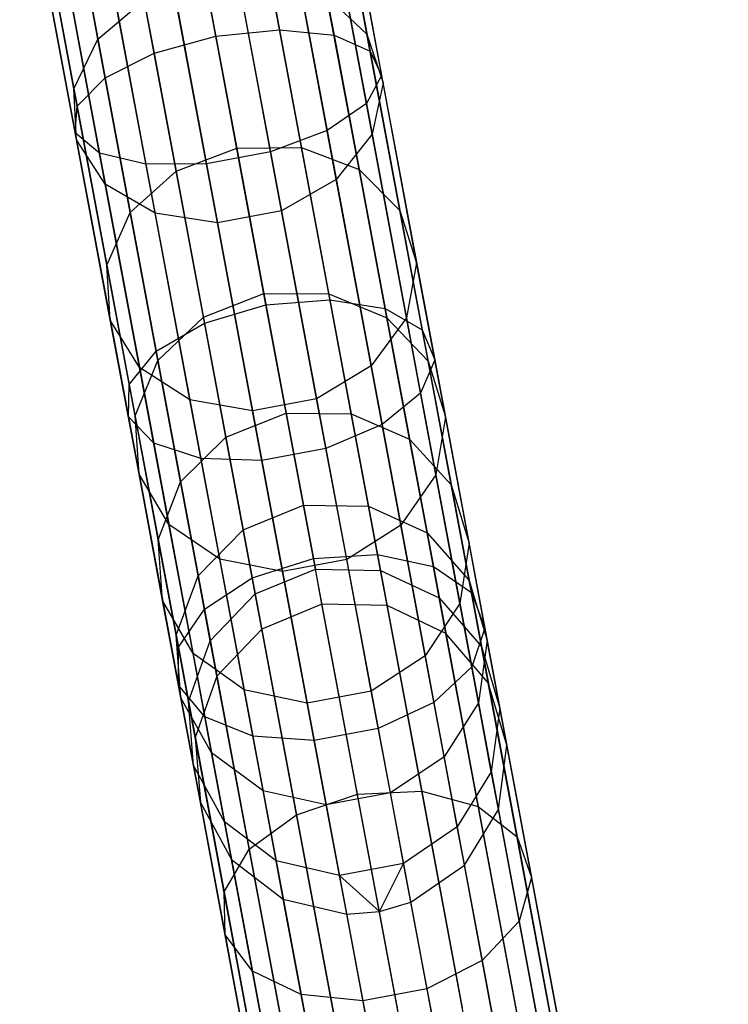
# Model space of a CAD drawing. Extents: x -189 to 189, y -189 to 189.
# Tile 316 of 591: x 31.13 to 35.65, y -179.24 to -172.96. Entities that reach past the tile are written whole.
import ezdxf

# ---------------------------------------------------------------- set-up
doc = ezdxf.new("R2010")
doc.units = 0
doc.header["$LTSCALE"] = 25.4
doc.layers.get('0').update_dxf_attribs({"linetype": 'CONTINUOUS'})

# ---------------------------------------------------------------- blocks, each defined once
blk = doc.blocks.new('CAMELEON-KENAI-C-12244_STL')
at = {"color": 0}
for p, q in [((32.4509, -171.2229, -11.3095), (32.7875, -173.0234, -11.9966)), ((32.4509, -171.2229, -11.3095), (32.7875, -173.0234, -11.9966)), ((32.7952, -171.2339, -11.0766), (33.1361, -173.0573, -11.7724)), ((32.7952, -171.2339, -11.0766), (33.1361, -173.0573, -11.7724)), ((32.3813, -173.0642, -12.0759), (32.0463, -171.272, -11.3919)), ((32.3813, -173.0642, -12.0759), (32.0463, -171.272, -11.3919)), ((33.0196, -171.3029, -10.7333), (33.3668, -173.1603, -11.4422)), ((33.0196, -171.3029, -10.7333), (33.3668, -173.1603, -11.4422)), ((31.6513, -171.3724, -11.3095), (31.9878, -173.1728, -11.9966)), ((31.6513, -171.3724, -11.3095), (31.9878, -173.1728, -11.9966)), ((33.0853, -171.418, -10.3392), (33.4398, -173.3144, -11.0629)), ((33.0853, -171.418, -10.3392), (33.4398, -173.3144, -11.0629)), ((31.3342, -171.507, -11.0766), (31.6751, -173.3305, -11.7724)), ((31.3342, -171.507, -11.0766), (31.6751, -173.3305, -11.7724)), ((32.981, -171.5593, -9.9623), (33.3425, -173.493, -10.7003)), ((32.981, -171.5593, -9.9623), (33.3425, -173.493, -10.7003)), ((31.1499, -171.6524, -10.7333), (31.4971, -173.5098, -11.4422)), ((31.1499, -171.6524, -10.7333), (31.4971, -173.5098, -11.4422)), ((32.7247, -171.7024, -9.6678), (33.0916, -173.6653, -10.4169)), ((32.7247, -171.7024, -9.6678), (33.0916, -173.6653, -10.4169)), ((31.1301, -171.7834, -10.3392), (31.4847, -173.6799, -11.0629)), ((31.1301, -171.7834, -10.3392), (31.4847, -173.6799, -11.0629)), ((33.3462, -173.0502, -151.731), (33.1075, -171.7733, -153.2114)), ((33.3462, -173.0502, -151.731), (33.1075, -171.7733, -153.2114)), ((31.629, -173.0841, -151.5073), (31.3947, -171.8305, -152.9607)), ((31.629, -173.0841, -151.5073), (31.3947, -171.8305, -152.9607)), ((32.3607, -171.8225, -9.5066), (32.7306, -173.8014, -10.2618)), ((32.3607, -171.8225, -9.5066), (32.7306, -173.8014, -10.2618)), ((31.2785, -171.8775, -9.9623), (31.6399, -173.8113, -10.7003)), ((31.2785, -171.8775, -9.9623), (31.6399, -173.8113, -10.7003)), ((31.5692, -171.9184, -9.6678), (31.9361, -173.8813, -10.4169)), ((31.5692, -171.9184, -9.6678), (31.9361, -173.8813, -10.4169)), ((31.952, -171.8989, -9.5066), (32.3219, -173.8778, -10.2618)), ((31.952, -171.8989, -9.5066), (32.3219, -173.8778, -10.2618)), ((33.4485, -173.3608, -151.9879), (33.2048, -172.057, -153.4994)), ((33.4485, -173.3608, -151.9879), (33.2048, -172.057, -153.4994)), ((31.4765, -173.3997, -151.731), (31.2378, -172.1228, -153.2114)), ((31.4765, -173.3997, -151.731), (31.2378, -172.1228, -153.2114)), ((33.3791, -173.689, -152.2335), (33.1306, -172.3596, -153.7748)), ((33.3791, -173.689, -152.2335), (33.1306, -172.3596, -153.7748)), ((31.4933, -173.7263, -151.9879), (31.2496, -172.4225, -153.4994)), ((31.4933, -173.7263, -151.9879), (31.2496, -172.4225, -153.4994)), ((31.6766, -174.0073, -152.2335), (31.4281, -172.6779, -153.7748)), ((31.6766, -174.0073, -152.2335), (31.4281, -172.6779, -153.7748)), ((32.928, -173.7751, -149.8019), (32.7241, -172.6845, -151.3555)), ((32.928, -173.7751, -149.8019), (32.7241, -172.6845, -151.3555)), ((33.1501, -173.9782, -152.4255), (32.8979, -172.6288, -153.99)), ((33.1501, -173.9782, -152.4255), (32.8979, -172.6288, -153.99)), ((32.3119, -172.6926, -151.3018), (32.5148, -173.7783, -149.7553)), ((32.3119, -172.6926, -151.3018), (32.5148, -173.7783, -149.7553)), ((33.09, -172.811, -151.5073), (33.3462, -173.0502, -151.731)), ((33.2965, -173.9156, -149.9339), (33.09, -172.811, -151.5073)), ((33.2965, -173.9156, -149.9339), (33.09, -172.811, -151.5073)), ((33.09, -172.811, -151.5073), (33.3462, -173.0502, -151.731)), ((31.629, -173.0841, -151.5073), (31.9245, -172.834, -151.3555)), ((31.629, -173.0841, -151.5073), (31.9245, -172.834, -151.3555)), ((31.9946, -174.1942, -152.4255), (31.7423, -172.8448, -153.99)), ((31.9946, -174.1942, -152.4255), (31.7423, -172.8448, -153.99)), ((32.1284, -173.9246, -149.8019), (31.9245, -172.834, -151.3555)), ((32.1284, -173.9246, -149.8019), (31.9245, -172.834, -151.3555)), ((32.8011, -174.1783, -152.5305), (32.5468, -172.8179, -154.1077)), ((32.8011, -174.1783, -152.5305), (32.5468, -172.8179, -154.1077)), ((32.3923, -174.2547, -152.5305), (32.138, -172.8943, -154.1077)), ((32.3923, -174.2547, -152.5305), (32.138, -172.8943, -154.1077)), ((32.3813, -173.0642, -12.0759), (32.7875, -173.0234, -11.9966)), ((32.3813, -173.0642, -12.0759), (32.7875, -173.0234, -11.9966)), ((32.7875, -173.0234, -11.9966), (33.1093, -174.7452, -12.8675)), ((32.7875, -173.0234, -11.9966), (33.1093, -174.7452, -12.8675)), ((32.7875, -173.0234, -11.9966), (33.1361, -173.0573, -11.7724)), ((32.7875, -173.0234, -11.9966), (33.1361, -173.0573, -11.7724)), ((33.1361, -173.0573, -11.7724), (33.462, -174.8012, -12.6545)), ((33.1361, -173.0573, -11.7724), (33.462, -174.8012, -12.6545)), ((33.1361, -173.0573, -11.7724), (33.3668, -173.1603, -11.4422)), ((33.1361, -173.0573, -11.7724), (33.3668, -173.1603, -11.4422)), ((33.3462, -173.0502, -151.731), (33.4485, -173.3608, -151.9879)), ((33.5566, -174.1754, -150.1282), (33.3462, -173.0502, -151.731)), ((33.5566, -174.1754, -150.1282), (33.3462, -173.0502, -151.731)), ((33.3462, -173.0502, -151.731), (33.4485, -173.3608, -151.9879)), ((31.4765, -173.3997, -151.731), (31.629, -173.0841, -151.5073)), ((31.4765, -173.3997, -151.731), (31.629, -173.0841, -151.5073)), ((31.8355, -174.1887, -149.9339), (31.629, -173.0841, -151.5073)), ((31.8355, -174.1887, -149.9339), (31.629, -173.0841, -151.5073)), ((31.9878, -173.1728, -11.9966), (32.3813, -173.0642, -12.0759)), ((31.9878, -173.1728, -11.9966), (32.3813, -173.0642, -12.0759)), ((32.7017, -174.7782, -12.9429), (32.3813, -173.0642, -12.0759)), ((32.7017, -174.7782, -12.9429), (32.3813, -173.0642, -12.0759)), ((31.6751, -173.3305, -11.7724), (31.9878, -173.1728, -11.9966)), ((31.6751, -173.3305, -11.7724), (31.9878, -173.1728, -11.9966)), ((31.9878, -173.1728, -11.9966), (32.3097, -174.8947, -12.8675)), ((31.9878, -173.1728, -11.9966), (32.3097, -174.8947, -12.8675)), ((33.3668, -173.1603, -11.4422), (33.6989, -174.9367, -12.3407)), ((33.3668, -173.1603, -11.4422), (33.6989, -174.9367, -12.3407)), ((33.3668, -173.1603, -11.4422), (33.4398, -173.3144, -11.0629)), ((33.3668, -173.1603, -11.4422), (33.4398, -173.3144, -11.0629)), ((31.4971, -173.5098, -11.4422), (31.6751, -173.3305, -11.7724)), ((31.4971, -173.5098, -11.4422), (31.6751, -173.3305, -11.7724)), ((31.6751, -173.3305, -11.7724), (32.0011, -175.0743, -12.6545)), ((31.6751, -173.3305, -11.7724), (32.0011, -175.0743, -12.6545)), ((33.4398, -173.3144, -11.0629), (33.3425, -173.493, -10.7003)), ((33.4398, -173.3144, -11.0629), (33.3425, -173.493, -10.7003)), ((33.4485, -173.3608, -151.9879), (33.3791, -173.689, -152.2335)), ((33.4485, -173.3608, -151.9879), (33.3791, -173.689, -152.2335)), ((33.4398, -173.3144, -11.0629), (33.7789, -175.1281, -11.9804)), ((33.4398, -173.3144, -11.0629), (33.7789, -175.1281, -11.9804)), ((33.6632, -174.5096, -150.3514), (33.4485, -173.3608, -151.9879)), ((33.6632, -174.5096, -150.3514), (33.4485, -173.3608, -151.9879)), ((31.4933, -173.7263, -151.9879), (31.4765, -173.3997, -151.731)), ((31.6868, -174.5249, -150.1282), (31.4765, -173.3997, -151.731)), ((31.4933, -173.7263, -151.9879), (31.4765, -173.3997, -151.731)), ((31.6868, -174.5249, -150.1282), (31.4765, -173.3997, -151.731)), ((33.3425, -173.493, -10.7003), (33.0916, -173.6653, -10.4169)), ((33.3425, -173.493, -10.7003), (33.0916, -173.6653, -10.4169)), ((33.3425, -173.493, -10.7003), (33.6882, -175.3424, -11.6357)), ((33.3425, -173.493, -10.7003), (33.6882, -175.3424, -11.6357)), ((31.4847, -173.6799, -11.0629), (31.4971, -173.5098, -11.4422)), ((31.4847, -173.6799, -11.0629), (31.4971, -173.5098, -11.4422)), ((31.4971, -173.5098, -11.4422), (31.8291, -175.2862, -12.3407)), ((31.4971, -173.5098, -11.4422), (31.8291, -175.2862, -12.3407)), ((31.6399, -173.8113, -10.7003), (31.4847, -173.6799, -11.0629)), ((31.4847, -173.6799, -11.0629), (31.8237, -175.4935, -11.9804)), ((31.4847, -173.6799, -11.0629), (31.8237, -175.4935, -11.9804)), ((31.6399, -173.8113, -10.7003), (31.4847, -173.6799, -11.0629)), ((33.0916, -173.6653, -10.4169), (32.7306, -173.8014, -10.2618)), ((33.0916, -173.6653, -10.4169), (32.7306, -173.8014, -10.2618)), ((33.0916, -173.6653, -10.4169), (33.4426, -175.5425, -11.3664)), ((33.0916, -173.6653, -10.4169), (33.4426, -175.5425, -11.3664)), ((33.3791, -173.689, -152.2335), (33.1501, -173.9782, -152.4255)), ((33.3791, -173.689, -152.2335), (33.1501, -173.9782, -152.4255)), ((33.5981, -174.8604, -150.5649), (33.3791, -173.689, -152.2335)), ((33.5981, -174.8604, -150.5649), (33.3791, -173.689, -152.2335)), ((31.6766, -174.0073, -152.2335), (31.4933, -173.7263, -151.9879)), ((31.7081, -174.8751, -150.3514), (31.4933, -173.7263, -151.9879)), ((31.6766, -174.0073, -152.2335), (31.4933, -173.7263, -151.9879)), ((31.7081, -174.8751, -150.3514), (31.4933, -173.7263, -151.9879)), ((31.9361, -173.8813, -10.4169), (31.6399, -173.8113, -10.7003)), ((31.6399, -173.8113, -10.7003), (31.9856, -175.6606, -11.6357)), ((31.6399, -173.8113, -10.7003), (31.9856, -175.6606, -11.6357)), ((31.9361, -173.8813, -10.4169), (31.6399, -173.8113, -10.7003)), ((32.1284, -173.9246, -149.8019), (32.5148, -173.7783, -149.7553)), ((32.1284, -173.9246, -149.8019), (32.5148, -173.7783, -149.7553)), ((32.7306, -173.8014, -10.2618), (32.3219, -173.8778, -10.2618)), ((32.7306, -173.8014, -10.2618), (32.3219, -173.8778, -10.2618)), ((32.5148, -173.7783, -149.7553), (32.928, -173.7751, -149.8019)), ((32.5148, -173.7783, -149.7553), (32.928, -173.7751, -149.8019)), ((32.5148, -173.7783, -149.7553), (32.6884, -174.7067, -148.1061)), ((32.5148, -173.7783, -149.7553), (32.6884, -174.7067, -148.1061)), ((32.7306, -173.8014, -10.2618), (33.0844, -175.6938, -11.2191)), ((32.7306, -173.8014, -10.2618), (33.0844, -175.6938, -11.2191)), ((32.928, -173.7751, -149.8019), (33.2965, -173.9156, -149.9339)), ((33.1023, -174.7078, -148.1453), (32.928, -173.7751, -149.8019)), ((33.1023, -174.7078, -148.1453), (32.928, -173.7751, -149.8019)), ((32.928, -173.7751, -149.8019), (33.2965, -173.9156, -149.9339)), ((32.3219, -173.8778, -10.2618), (31.9361, -173.8813, -10.4169)), ((32.3219, -173.8778, -10.2618), (31.9361, -173.8813, -10.4169)), ((32.3219, -173.8778, -10.2618), (32.6756, -175.7702, -11.2191)), ((32.3219, -173.8778, -10.2618), (32.6756, -175.7702, -11.2191)), ((31.8355, -174.1887, -149.9339), (32.1284, -173.9246, -149.8019)), ((31.8355, -174.1887, -149.9339), (32.1284, -173.9246, -149.8019)), ((31.9361, -173.8813, -10.4169), (32.287, -175.7585, -11.3664)), ((31.9361, -173.8813, -10.4169), (32.287, -175.7585, -11.3664)), ((32.3027, -174.8572, -148.1453), (32.1284, -173.9246, -149.8019)), ((32.3027, -174.8572, -148.1453), (32.1284, -173.9246, -149.8019)), ((33.2965, -173.9156, -149.9339), (33.5566, -174.1754, -150.1282)), ((33.473, -174.8601, -148.256), (33.2965, -173.9156, -149.9339)), ((33.473, -174.8601, -148.256), (33.2965, -173.9156, -149.9339)), ((33.2965, -173.9156, -149.9339), (33.5566, -174.1754, -150.1282)), ((33.1501, -173.9782, -152.4255), (32.8011, -174.1783, -152.5305)), ((33.1501, -173.9782, -152.4255), (32.8011, -174.1783, -152.5305)), ((33.3724, -175.1673, -150.7317), (33.1501, -173.9782, -152.4255)), ((33.3724, -175.1673, -150.7317), (33.1501, -173.9782, -152.4255)), ((31.9946, -174.1942, -152.4255), (31.6766, -174.0073, -152.2335)), ((31.8956, -175.1787, -150.5649), (31.6766, -174.0073, -152.2335)), ((31.9946, -174.1942, -152.4255), (31.6766, -174.0073, -152.2335)), ((31.8956, -175.1787, -150.5649), (31.6766, -174.0073, -152.2335)), ((31.6868, -174.5249, -150.1282), (31.8355, -174.1887, -149.9339)), ((31.6868, -174.5249, -150.1282), (31.8355, -174.1887, -149.9339)), ((32.0121, -175.1332, -148.256), (31.8355, -174.1887, -149.9339)), ((32.0121, -175.1332, -148.256), (31.8355, -174.1887, -149.9339)), ((32.8011, -174.1783, -152.5305), (32.3923, -174.2547, -152.5305)), ((32.8011, -174.1783, -152.5305), (32.3923, -174.2547, -152.5305)), ((33.0252, -175.377, -150.823), (32.8011, -174.1783, -152.5305)), ((33.0252, -175.377, -150.823), (32.8011, -174.1783, -152.5305)), ((33.5566, -174.1754, -150.1282), (33.6632, -174.5096, -150.3514)), ((33.7364, -175.1375, -148.4191), (33.5566, -174.1754, -150.1282)), ((33.7364, -175.1375, -148.4191), (33.5566, -174.1754, -150.1282)), ((33.5566, -174.1754, -150.1282), (33.6632, -174.5096, -150.3514)), ((32.3923, -174.2547, -152.5305), (31.9946, -174.1942, -152.4255)), ((32.2169, -175.3833, -150.7317), (31.9946, -174.1942, -152.4255)), ((32.3923, -174.2547, -152.5305), (31.9946, -174.1942, -152.4255)), ((32.2169, -175.3833, -150.7317), (31.9946, -174.1942, -152.4255)), ((32.6164, -175.4534, -150.823), (32.3923, -174.2547, -152.5305)), ((32.6164, -175.4534, -150.823), (32.3923, -174.2547, -152.5305)), ((31.7081, -174.8751, -150.3514), (31.6868, -174.5249, -150.1282)), ((31.8667, -175.487, -148.4191), (31.6868, -174.5249, -150.1282)), ((31.7081, -174.8751, -150.3514), (31.6868, -174.5249, -150.1282)), ((31.8667, -175.487, -148.4191), (31.6868, -174.5249, -150.1282)), ((33.6632, -174.5096, -150.3514), (33.5981, -174.8604, -150.5649)), ((33.6632, -174.5096, -150.3514), (33.5981, -174.8604, -150.5649)), ((33.8469, -175.4919, -148.6064), (33.6632, -174.5096, -150.3514)), ((33.8469, -175.4919, -148.6064), (33.6632, -174.5096, -150.3514)), ((32.3027, -174.8572, -148.1453), (32.6884, -174.7067, -148.1061)), ((32.3027, -174.8572, -148.1453), (32.6884, -174.7067, -148.1061)), ((32.6884, -174.7067, -148.1061), (33.1023, -174.7078, -148.1453)), ((32.6884, -174.7067, -148.1061), (32.8308, -175.4685, -146.3709)), ((32.6884, -174.7067, -148.1061), (33.1023, -174.7078, -148.1453)), ((32.6884, -174.7067, -148.1061), (32.8308, -175.4685, -146.3709)), ((32.7017, -174.7782, -12.9429), (33.1093, -174.7452, -12.8675)), ((32.7017, -174.7782, -12.9429), (33.1093, -174.7452, -12.8675)), ((33.1023, -174.7078, -148.1453), (33.473, -174.8601, -148.256)), ((33.2454, -175.473, -146.4021), (33.1023, -174.7078, -148.1453)), ((33.2454, -175.473, -146.4021), (33.1023, -174.7078, -148.1453)), ((33.1023, -174.7078, -148.1453), (33.473, -174.8601, -148.256)), ((33.1093, -174.7452, -12.8675), (33.4131, -176.3703, -13.9132)), ((33.1093, -174.7452, -12.8675), (33.4131, -176.3703, -13.9132)), ((33.1093, -174.7452, -12.8675), (33.462, -174.8012, -12.6545)), ((33.1093, -174.7452, -12.8675), (33.462, -174.8012, -12.6545)), ((32.3097, -174.8947, -12.8675), (32.7017, -174.7782, -12.9429)), ((32.3097, -174.8947, -12.8675), (32.7017, -174.7782, -12.9429)), ((33.0041, -176.396, -13.9838), (32.7017, -174.7782, -12.9429)), ((33.0041, -176.396, -13.9838), (32.7017, -174.7782, -12.9429)), ((33.462, -174.8012, -12.6545), (33.7697, -176.4472, -13.7136)), ((33.462, -174.8012, -12.6545), (33.7697, -176.4472, -13.7136)), ((33.462, -174.8012, -12.6545), (33.6989, -174.9367, -12.3407)), ((33.462, -174.8012, -12.6545), (33.6989, -174.9367, -12.3407)), ((31.8956, -175.1787, -150.5649), (31.7081, -174.8751, -150.3514)), ((31.8917, -175.8574, -148.6064), (31.7081, -174.8751, -150.3514)), ((31.8956, -175.1787, -150.5649), (31.7081, -174.8751, -150.3514)), ((31.8917, -175.8574, -148.6064), (31.7081, -174.8751, -150.3514)), ((32.0121, -175.1332, -148.256), (32.3027, -174.8572, -148.1453)), ((32.0121, -175.1332, -148.256), (32.3027, -174.8572, -148.1453)), ((32.4458, -175.6225, -146.4021), (32.3027, -174.8572, -148.1453)), ((32.4458, -175.6225, -146.4021), (32.3027, -174.8572, -148.1453)), ((33.5981, -174.8604, -150.5649), (33.3724, -175.1673, -150.7317)), ((33.5981, -174.8604, -150.5649), (33.3724, -175.1673, -150.7317)), ((33.473, -174.8601, -148.256), (33.7364, -175.1375, -148.4191)), ((33.6179, -175.6352, -146.4905), (33.473, -174.8601, -148.256)), ((33.6179, -175.6352, -146.4905), (33.473, -174.8601, -148.256)), ((33.473, -174.8601, -148.256), (33.7364, -175.1375, -148.4191)), ((33.7854, -175.8621, -148.7856), (33.5981, -174.8604, -150.5649)), ((33.7854, -175.8621, -148.7856), (33.5981, -174.8604, -150.5649)), ((32.0011, -175.0743, -12.6545), (32.3097, -174.8947, -12.8675)), ((32.0011, -175.0743, -12.6545), (32.3097, -174.8947, -12.8675)), ((32.3097, -174.8947, -12.8675), (32.6135, -176.5198, -13.9132)), ((32.3097, -174.8947, -12.8675), (32.6135, -176.5198, -13.9132)), ((33.6989, -174.9367, -12.3407), (34.0123, -176.6133, -13.4195)), ((33.6989, -174.9367, -12.3407), (34.0123, -176.6133, -13.4195)), ((33.6989, -174.9367, -12.3407), (33.7789, -175.1281, -11.9804)), ((33.6989, -174.9367, -12.3407), (33.7789, -175.1281, -11.9804)), ((31.8291, -175.2862, -12.3407), (32.0011, -175.0743, -12.6545)), ((31.8291, -175.2862, -12.3407), (32.0011, -175.0743, -12.6545)), ((31.8667, -175.487, -148.4191), (32.0121, -175.1332, -148.256)), ((31.8667, -175.487, -148.4191), (32.0121, -175.1332, -148.256)), ((32.0011, -175.0743, -12.6545), (32.3087, -176.7203, -13.7136)), ((32.0011, -175.0743, -12.6545), (32.3087, -176.7203, -13.7136)), ((32.157, -175.9083, -146.4905), (32.0121, -175.1332, -148.256)), ((32.157, -175.9083, -146.4905), (32.0121, -175.1332, -148.256)), ((33.7789, -175.1281, -11.9804), (33.6882, -175.3424, -11.6357)), ((33.7789, -175.1281, -11.9804), (33.6882, -175.3424, -11.6357)), ((33.7789, -175.1281, -11.9804), (34.0989, -176.8399, -13.0818)), ((33.7789, -175.1281, -11.9804), (34.0989, -176.8399, -13.0818)), ((32.2169, -175.3833, -150.7317), (31.8956, -175.1787, -150.5649)), ((32.0828, -176.1804, -148.7856), (31.8956, -175.1787, -150.5649)), ((32.2169, -175.3833, -150.7317), (31.8956, -175.1787, -150.5649)), ((32.0828, -176.1804, -148.7856), (31.8956, -175.1787, -150.5649)), ((33.3724, -175.1673, -150.7317), (33.0252, -175.377, -150.823)), ((33.3724, -175.1673, -150.7317), (33.0252, -175.377, -150.823)), ((33.5625, -176.1841, -148.9255), (33.3724, -175.1673, -150.7317)), ((33.5625, -176.1841, -148.9255), (33.3724, -175.1673, -150.7317)), ((33.7364, -175.1375, -148.4191), (33.8469, -175.4919, -148.6064)), ((33.884, -175.927, -146.6207), (33.7364, -175.1375, -148.4191)), ((33.884, -175.927, -146.6207), (33.7364, -175.1375, -148.4191)), ((33.7364, -175.1375, -148.4191), (33.8469, -175.4919, -148.6064)), ((31.8237, -175.4935, -11.9804), (31.8291, -175.2862, -12.3407)), ((31.8237, -175.4935, -11.9804), (31.8291, -175.2862, -12.3407)), ((31.8291, -175.2862, -12.3407), (32.1426, -176.9628, -13.4195)), ((31.8291, -175.2862, -12.3407), (32.1426, -176.9628, -13.4195)), ((32.6164, -175.4534, -150.823), (32.2169, -175.3833, -150.7317)), ((32.4069, -176.4001, -148.9255), (32.2169, -175.3833, -150.7317)), ((32.6164, -175.4534, -150.823), (32.2169, -175.3833, -150.7317)), ((32.4069, -176.4001, -148.9255), (32.2169, -175.3833, -150.7317)), ((33.0252, -175.377, -150.823), (32.6164, -175.4534, -150.823)), ((33.0252, -175.377, -150.823), (32.6164, -175.4534, -150.823)), ((33.2168, -176.4021, -149.0021), (33.0252, -175.377, -150.823)), ((33.2168, -176.4021, -149.0021), (33.0252, -175.377, -150.823)), ((33.6882, -175.3424, -11.6357), (33.4426, -175.5425, -11.3664)), ((33.6882, -175.3424, -11.6357), (33.4426, -175.5425, -11.3664)), ((33.6882, -175.3424, -11.6357), (34.0145, -177.0879, -12.7588)), ((33.6882, -175.3424, -11.6357), (34.0145, -177.0879, -12.7588)), ((31.9856, -175.6606, -11.6357), (31.8237, -175.4935, -11.9804)), ((31.8237, -175.4935, -11.9804), (32.1437, -177.2054, -13.0818)), ((31.8237, -175.4935, -11.9804), (32.1437, -177.2054, -13.0818)), ((31.9856, -175.6606, -11.6357), (31.8237, -175.4935, -11.9804)), ((31.8917, -175.8574, -148.6064), (31.8667, -175.487, -148.4191)), ((32.0143, -176.2766, -146.6207), (31.8667, -175.487, -148.4191)), ((31.8917, -175.8574, -148.6064), (31.8667, -175.487, -148.4191)), ((32.0143, -176.2766, -146.6207), (31.8667, -175.487, -148.4191)), ((32.4458, -175.6225, -146.4021), (32.8308, -175.4685, -146.3709)), ((32.4458, -175.6225, -146.4021), (32.8308, -175.4685, -146.3709)), ((32.808, -176.4785, -149.0021), (32.6164, -175.4534, -150.823)), ((32.808, -176.4785, -149.0021), (32.6164, -175.4534, -150.823)), ((32.8308, -175.4685, -146.3709), (33.2454, -175.473, -146.4021)), ((32.8308, -175.4685, -146.3709), (32.9406, -176.0561, -144.5669)), ((32.8308, -175.4685, -146.3709), (33.2454, -175.473, -146.4021)), ((32.8308, -175.4685, -146.3709), (32.9406, -176.0561, -144.5669)), ((33.2454, -175.473, -146.4021), (33.6179, -175.6352, -146.4905)), ((33.3557, -176.0633, -144.5899), (33.2454, -175.473, -146.4021)), ((33.3557, -176.0633, -144.5899), (33.2454, -175.473, -146.4021)), ((33.2454, -175.473, -146.4021), (33.6179, -175.6352, -146.4905)), ((33.8469, -175.4919, -148.6064), (33.7854, -175.8621, -148.7856)), ((33.8469, -175.4919, -148.6064), (33.7854, -175.8621, -148.7856)), ((33.9976, -176.298, -146.7703), (33.8469, -175.4919, -148.6064)), ((33.9976, -176.298, -146.7703), (33.8469, -175.4919, -148.6064)), ((33.4426, -175.5425, -11.3664), (33.0844, -175.6938, -11.2191)), ((33.4426, -175.5425, -11.3664), (33.0844, -175.6938, -11.2191)), ((33.4426, -175.5425, -11.3664), (33.7738, -177.3143, -12.5065)), ((33.4426, -175.5425, -11.3664), (33.7738, -177.3143, -12.5065)), ((32.157, -175.9083, -146.4905), (32.4458, -175.6225, -146.4021)), ((32.157, -175.9083, -146.4905), (32.4458, -175.6225, -146.4021)), ((32.5561, -176.2128, -144.5899), (32.4458, -175.6225, -146.4021)), ((32.5561, -176.2128, -144.5899), (32.4458, -175.6225, -146.4021)), ((33.6179, -175.6352, -146.4905), (33.884, -175.927, -146.6207)), ((33.7297, -176.233, -144.6551), (33.6179, -175.6352, -146.4905)), ((33.7297, -176.233, -144.6551), (33.6179, -175.6352, -146.4905)), ((33.6179, -175.6352, -146.4905), (33.884, -175.927, -146.6207)), ((32.287, -175.7585, -11.3664), (31.9856, -175.6606, -11.6357)), ((31.9856, -175.6606, -11.6357), (32.3119, -177.4061, -12.7588)), ((31.9856, -175.6606, -11.6357), (32.3119, -177.4061, -12.7588)), ((32.287, -175.7585, -11.3664), (31.9856, -175.6606, -11.6357)), ((33.0844, -175.6938, -11.2191), (32.6756, -175.7702, -11.2191)), ((33.0844, -175.6938, -11.2191), (32.6756, -175.7702, -11.2191)), ((33.0844, -175.6938, -11.2191), (33.4183, -177.4801, -12.3684)), ((33.0844, -175.6938, -11.2191), (33.4183, -177.4801, -12.3684)), ((32.6756, -175.7702, -11.2191), (32.287, -175.7585, -11.3664)), ((32.287, -175.7585, -11.3664), (32.6182, -177.5303, -12.5065)), ((32.287, -175.7585, -11.3664), (32.6182, -177.5303, -12.5065)), ((32.6756, -175.7702, -11.2191), (32.287, -175.7585, -11.3664)), ((32.6756, -175.7702, -11.2191), (33.0096, -177.5565, -12.3684)), ((32.6756, -175.7702, -11.2191), (33.0096, -177.5565, -12.3684)), ((32.0828, -176.1804, -148.7856), (31.8917, -175.8574, -148.6064)), ((32.0424, -176.6635, -146.7703), (31.8917, -175.8574, -148.6064)), ((32.0828, -176.1804, -148.7856), (31.8917, -175.8574, -148.6064)), ((32.0424, -176.6635, -146.7703), (31.8917, -175.8574, -148.6064)), ((33.7854, -175.8621, -148.7856), (33.5625, -176.1841, -148.9255)), ((33.7854, -175.8621, -148.7856), (33.5625, -176.1841, -148.9255)), ((33.939, -176.6841, -146.9133), (33.7854, -175.8621, -148.7856)), ((33.939, -176.6841, -146.9133), (33.7854, -175.8621, -148.7856)), ((32.0143, -176.2766, -146.6207), (32.157, -175.9083, -146.4905)), ((32.0143, -176.2766, -146.6207), (32.157, -175.9083, -146.4905)), ((32.2687, -176.5061, -144.6551), (32.157, -175.9083, -146.4905)), ((32.2687, -176.5061, -144.6551), (32.157, -175.9083, -146.4905)), ((33.884, -175.927, -146.6207), (33.9976, -176.298, -146.7703)), ((33.9978, -176.536, -144.7511), (33.884, -175.927, -146.6207)), ((33.9978, -176.536, -144.7511), (33.884, -175.927, -146.6207)), ((33.884, -175.927, -146.6207), (33.9976, -176.298, -146.7703)), ((32.5561, -176.2128, -144.5899), (32.9406, -176.0561, -144.5669)), ((32.5561, -176.2128, -144.5899), (32.9406, -176.0561, -144.5669)), ((32.9406, -176.0561, -144.5669), (33.3557, -176.0633, -144.5899)), ((32.9406, -176.0561, -144.5669), (33.0168, -176.4637, -142.7122)), ((32.9406, -176.0561, -144.5669), (33.3557, -176.0633, -144.5899)), ((32.9406, -176.0561, -144.5669), (33.0168, -176.4637, -142.7122)), ((33.3557, -176.0633, -144.5899), (33.7297, -176.233, -144.6551)), ((33.4322, -176.4727, -142.7268), (33.3557, -176.0633, -144.5899)), ((33.4322, -176.4727, -142.7268), (33.3557, -176.0633, -144.5899)), ((33.3557, -176.0633, -144.5899), (33.7297, -176.233, -144.6551)), ((32.4069, -176.4001, -148.9255), (32.0828, -176.1804, -148.7856)), ((32.2365, -177.0023, -146.9133), (32.0828, -176.1804, -148.7856)), ((32.4069, -176.4001, -148.9255), (32.0828, -176.1804, -148.7856)), ((32.2365, -177.0023, -146.9133), (32.0828, -176.1804, -148.7856)), ((33.5625, -176.1841, -148.9255), (33.2168, -176.4021, -149.0021)), ((33.5625, -176.1841, -148.9255), (33.2168, -176.4021, -149.0021)), ((33.7184, -177.0184, -147.0251), (33.5625, -176.1841, -148.9255)), ((33.7184, -177.0184, -147.0251), (33.5625, -176.1841, -148.9255)), ((32.2687, -176.5061, -144.6551), (32.5561, -176.2128, -144.5899)), ((32.2687, -176.5061, -144.6551), (32.5561, -176.2128, -144.5899)), ((32.6326, -176.6221, -142.7268), (32.5561, -176.2128, -144.5899)), ((32.6326, -176.6221, -142.7268), (32.5561, -176.2128, -144.5899)), ((33.7297, -176.233, -144.6551), (33.9978, -176.536, -144.7511)), ((33.8072, -176.6476, -142.7681), (33.7297, -176.233, -144.6551)), ((33.8072, -176.6476, -142.7681), (33.7297, -176.233, -144.6551)), ((33.7297, -176.233, -144.6551), (33.9978, -176.536, -144.7511)), ((32.0424, -176.6635, -146.7703), (32.0143, -176.2766, -146.6207)), ((32.1281, -176.8855, -144.7511), (32.0143, -176.2766, -146.6207)), ((32.0424, -176.6635, -146.7703), (32.0143, -176.2766, -146.6207)), ((32.1281, -176.8855, -144.7511), (32.0143, -176.2766, -146.6207)), ((33.9976, -176.298, -146.7703), (33.939, -176.6841, -146.9133)), ((33.9976, -176.298, -146.7703), (33.939, -176.6841, -146.9133)), ((34.1138, -176.9198, -144.8614), (33.9976, -176.298, -146.7703)), ((34.1138, -176.9198, -144.8614), (33.9976, -176.298, -146.7703)), ((33.0041, -176.396, -13.9838), (33.4131, -176.3703, -13.9132)), ((33.0041, -176.396, -13.9838), (33.4131, -176.3703, -13.9132)), ((33.4131, -176.3703, -13.9132), (33.6956, -177.8817, -15.1226)), ((33.4131, -176.3703, -13.9132), (33.6956, -177.8817, -15.1226)), ((33.4131, -176.3703, -13.9132), (33.7697, -176.4472, -13.7136)), ((33.4131, -176.3703, -13.9132), (33.7697, -176.4472, -13.7136)), ((32.808, -176.4785, -149.0021), (32.4069, -176.4001, -148.9255)), ((32.5629, -177.2344, -147.0251), (32.4069, -176.4001, -148.9255)), ((32.808, -176.4785, -149.0021), (32.4069, -176.4001, -148.9255)), ((32.5629, -177.2344, -147.0251), (32.4069, -176.4001, -148.9255)), ((32.6135, -176.5198, -13.9132), (33.0041, -176.396, -13.9838)), ((32.6135, -176.5198, -13.9132), (33.0041, -176.396, -13.9838)), ((33.2168, -176.4021, -149.0021), (32.808, -176.4785, -149.0021)), ((33.2168, -176.4021, -149.0021), (32.808, -176.4785, -149.0021)), ((33.2854, -177.9006, -15.1878), (33.0041, -176.396, -13.9838)), ((33.2854, -177.9006, -15.1878), (33.0041, -176.396, -13.9838)), ((33.374, -177.2432, -147.0862), (33.2168, -176.4021, -149.0021)), ((33.374, -177.2432, -147.0862), (33.2168, -176.4021, -149.0021)), ((33.7697, -176.4472, -13.7136), (34.0559, -177.9779, -14.9385)), ((33.7697, -176.4472, -13.7136), (34.0559, -177.9779, -14.9385)), ((33.7697, -176.4472, -13.7136), (34.0123, -176.6133, -13.4195)), ((33.7697, -176.4472, -13.7136), (34.0123, -176.6133, -13.4195)), ((32.1281, -176.8855, -144.7511), (32.2687, -176.5061, -144.6551)), ((32.1281, -176.8855, -144.7511), (32.2687, -176.5061, -144.6551)), ((32.3462, -176.9207, -142.7681), (32.2687, -176.5061, -144.6551)), ((32.3462, -176.9207, -142.7681), (32.2687, -176.5061, -144.6551)), ((32.6326, -176.6221, -142.7268), (33.0168, -176.4637, -142.7122)), ((32.6326, -176.6221, -142.7268), (33.0168, -176.4637, -142.7122)), ((32.9653, -177.3196, -147.0862), (32.808, -176.4785, -149.0021)), ((32.9653, -177.3196, -147.0862), (32.808, -176.4785, -149.0021)), ((33.0168, -176.4637, -142.7122), (33.4322, -176.4727, -142.7268)), ((33.0585, -176.687, -140.8254), (33.0168, -176.4637, -142.7122)), ((33.0585, -176.687, -140.8254), (33.0168, -176.4637, -142.7122)), ((33.0168, -176.4637, -142.7122), (33.4322, -176.4727, -142.7268)), ((33.4322, -176.4727, -142.7268), (33.8072, -176.6476, -142.7681)), ((33.4742, -176.697, -140.8314), (33.4322, -176.4727, -142.7268)), ((33.4742, -176.697, -140.8314), (33.4322, -176.4727, -142.7268)), ((33.4322, -176.4727, -142.7268), (33.8072, -176.6476, -142.7681)), ((32.3087, -176.7203, -13.7136), (32.6135, -176.5198, -13.9132)), ((32.3087, -176.7203, -13.7136), (32.6135, -176.5198, -13.9132)), ((32.6135, -176.5198, -13.9132), (32.896, -178.0312, -15.1226)), ((32.6135, -176.5198, -13.9132), (32.896, -178.0312, -15.1226)), ((33.9978, -176.536, -144.7511), (34.1138, -176.9198, -144.8614)), ((34.0768, -176.9583, -142.829), (33.9978, -176.536, -144.7511)), ((34.0768, -176.9583, -142.829), (33.9978, -176.536, -144.7511)), ((33.9978, -176.536, -144.7511), (34.1138, -176.9198, -144.8614)), ((32.3462, -176.9207, -142.7681), (32.6326, -176.6221, -142.7268)), ((32.3462, -176.9207, -142.7681), (32.6326, -176.6221, -142.7268)), ((32.6746, -176.8465, -140.8314), (32.6326, -176.6221, -142.7268)), ((32.6746, -176.8465, -140.8314), (32.6326, -176.6221, -142.7268)), ((34.0123, -176.6133, -13.4195), (34.3038, -178.1725, -14.6672)), ((34.0123, -176.6133, -13.4195), (34.3038, -178.1725, -14.6672)), ((34.0123, -176.6133, -13.4195), (34.0989, -176.8399, -13.0818)), ((34.0123, -176.6133, -13.4195), (34.0989, -176.8399, -13.0818)), ((32.2365, -177.0023, -146.9133), (32.0424, -176.6635, -146.7703)), ((32.1586, -177.2853, -144.8614), (32.0424, -176.6635, -146.7703)), ((32.2365, -177.0023, -146.9133), (32.0424, -176.6635, -146.7703)), ((32.1586, -177.2853, -144.8614), (32.0424, -176.6635, -146.7703)), ((33.0585, -176.687, -140.8254), (32.6746, -176.8465, -140.8314)), ((33.0585, -176.687, -140.8254), (32.6746, -176.8465, -140.8314)), ((34.4719, -184.248, -30.8254), (33.0585, -176.687, -140.8254)), ((33.4742, -176.697, -140.8314), (33.0585, -176.687, -140.8254)), ((34.4719, -184.248, -30.8254), (33.0585, -176.687, -140.8254)), ((33.4742, -176.697, -140.8314), (33.0585, -176.687, -140.8254)), ((34.8876, -184.258, -30.8314), (33.4742, -176.697, -140.8314)), ((33.8497, -176.8749, -140.8484), (33.4742, -176.697, -140.8314)), ((34.8876, -184.258, -30.8314), (33.4742, -176.697, -140.8314)), ((33.8497, -176.8749, -140.8484), (33.4742, -176.697, -140.8314)), ((33.939, -176.6841, -146.9133), (33.7184, -177.0184, -147.0251)), ((33.939, -176.6841, -146.9133), (33.7184, -177.0184, -147.0251)), ((33.8072, -176.6476, -142.7681), (34.0768, -176.9583, -142.829)), ((33.8497, -176.8749, -140.8484), (33.8072, -176.6476, -142.7681)), ((33.8497, -176.8749, -140.8484), (33.8072, -176.6476, -142.7681)), ((33.8072, -176.6476, -142.7681), (34.0768, -176.9583, -142.829)), ((34.0575, -177.3181, -144.9669), (33.939, -176.6841, -146.9133)), ((34.0575, -177.3181, -144.9669), (33.939, -176.6841, -146.9133)), ((32.1426, -176.9628, -13.4195), (32.3087, -176.7203, -13.7136)), ((32.1426, -176.9628, -13.4195), (32.3087, -176.7203, -13.7136)), ((32.3087, -176.7203, -13.7136), (32.5949, -178.251, -14.9385)), ((32.3087, -176.7203, -13.7136), (32.5949, -178.251, -14.9385)), ((32.1586, -177.2853, -144.8614), (32.1281, -176.8855, -144.7511)), ((32.2071, -177.3078, -142.829), (32.1281, -176.8855, -144.7511)), ((32.1586, -177.2853, -144.8614), (32.1281, -176.8855, -144.7511)), ((32.2071, -177.3078, -142.829), (32.1281, -176.8855, -144.7511)), ((32.6746, -176.8465, -140.8314), (32.3887, -177.148, -140.8484)), ((32.6746, -176.8465, -140.8314), (32.3887, -177.148, -140.8484)), ((34.088, -184.4075, -30.8314), (32.6746, -176.8465, -140.8314)), ((34.088, -184.4075, -30.8314), (32.6746, -176.8465, -140.8314)), ((35.2631, -184.4359, -30.8485), (33.8497, -176.8749, -140.8484)), ((34.1201, -177.1898, -140.8736), (33.8497, -176.8749, -140.8484)), ((35.2631, -184.4359, -30.8485), (33.8497, -176.8749, -140.8484)), ((34.1201, -177.1898, -140.8736), (33.8497, -176.8749, -140.8484)), ((34.0989, -176.8399, -13.0818), (34.0145, -177.0879, -12.7588)), ((34.0989, -176.8399, -13.0818), (34.0145, -177.0879, -12.7588)), ((34.0989, -176.8399, -13.0818), (34.3965, -178.4319, -14.3557)), ((34.0989, -176.8399, -13.0818), (34.3965, -178.4319, -14.3557)), ((32.2071, -177.3078, -142.829), (32.3462, -176.9207, -142.7681)), ((32.2071, -177.3078, -142.829), (32.3462, -176.9207, -142.7681)), ((32.3887, -177.148, -140.8484), (32.3462, -176.9207, -142.7681)), ((32.3887, -177.148, -140.8484), (32.3462, -176.9207, -142.7681)), ((34.1138, -176.9198, -144.8614), (34.0575, -177.3181, -144.9669)), ((34.1138, -176.9198, -144.8614), (34.0575, -177.3181, -144.9669)), ((34.1944, -177.351, -142.8989), (34.1138, -176.9198, -144.8614)), ((34.1944, -177.351, -142.8989), (34.1138, -176.9198, -144.8614)), ((32.1437, -177.2054, -13.0818), (32.1426, -176.9628, -13.4195)), ((32.1426, -176.9628, -13.4195), (32.434, -178.5221, -14.6672)), ((32.1426, -176.9628, -13.4195), (32.434, -178.5221, -14.6672)), ((32.1437, -177.2054, -13.0818), (32.1426, -176.9628, -13.4195)), ((32.5629, -177.2344, -147.0251), (32.2365, -177.0023, -146.9133)), ((32.355, -177.6363, -144.9669), (32.2365, -177.0023, -146.9133)), ((32.5629, -177.2344, -147.0251), (32.2365, -177.0023, -146.9133)), ((32.355, -177.6363, -144.9669), (32.2365, -177.0023, -146.9133)), ((33.7184, -177.0184, -147.0251), (33.374, -177.2432, -147.0862)), ((33.7184, -177.0184, -147.0251), (33.374, -177.2432, -147.0862)), ((33.8387, -177.6619, -145.0493), (33.7184, -177.0184, -147.0251)), ((33.8387, -177.6619, -145.0493), (33.7184, -177.0184, -147.0251)), ((34.0768, -176.9583, -142.829), (34.1944, -177.351, -142.8989)), ((34.1201, -177.1898, -140.8736), (34.0768, -176.9583, -142.829)), ((34.1201, -177.1898, -140.8736), (34.0768, -176.9583, -142.829)), ((34.0768, -176.9583, -142.829), (34.1944, -177.351, -142.8989)), ((34.0145, -177.0879, -12.7588), (33.7738, -177.3143, -12.5065)), ((34.0145, -177.0879, -12.7588), (33.7738, -177.3143, -12.5065)), ((34.0145, -177.0879, -12.7588), (34.3179, -178.7112, -14.0578)), ((34.0145, -177.0879, -12.7588), (34.3179, -178.7112, -14.0578)), ((32.3119, -177.4061, -12.7588), (32.1437, -177.2054, -13.0818)), ((32.1437, -177.2054, -13.0818), (32.4413, -178.7974, -14.3557)), ((32.1437, -177.2054, -13.0818), (32.4413, -178.7974, -14.3557)), ((32.3119, -177.4061, -12.7588), (32.1437, -177.2054, -13.0818)), ((32.3887, -177.148, -140.8484), (32.2503, -177.5393, -140.8736)), ((32.3887, -177.148, -140.8484), (32.2503, -177.5393, -140.8736)), ((33.8021, -184.709, -30.8485), (32.3887, -177.148, -140.8484)), ((33.8021, -184.709, -30.8485), (32.3887, -177.148, -140.8484)), ((35.5334, -184.7508, -30.8736), (34.1201, -177.1898, -140.8736)), ((34.2386, -177.5873, -140.9024), (34.1201, -177.1898, -140.8736)), ((35.5334, -184.7508, -30.8736), (34.1201, -177.1898, -140.8736)), ((34.2386, -177.5873, -140.9024), (34.1201, -177.1898, -140.8736)), ((32.9653, -177.3196, -147.0862), (32.5629, -177.2344, -147.0251)), ((32.6832, -177.878, -145.0493), (32.5629, -177.2344, -147.0251)), ((32.9653, -177.3196, -147.0862), (32.5629, -177.2344, -147.0251)), ((32.6832, -177.878, -145.0493), (32.5629, -177.2344, -147.0251)), ((33.374, -177.2432, -147.0862), (32.9653, -177.3196, -147.0862)), ((33.374, -177.2432, -147.0862), (32.9653, -177.3196, -147.0862)), ((33.4953, -177.892, -145.0944), (33.374, -177.2432, -147.0862)), ((33.4953, -177.892, -145.0944), (33.374, -177.2432, -147.0862)), ((32.355, -177.6363, -144.9669), (32.1586, -177.2853, -144.8614)), ((32.2392, -177.7165, -142.8989), (32.1586, -177.2853, -144.8614)), ((32.355, -177.6363, -144.9669), (32.1586, -177.2853, -144.8614)), ((32.2392, -177.7165, -142.8989), (32.1586, -177.2853, -144.8614)), ((32.2392, -177.7165, -142.8989), (32.2071, -177.3078, -142.829)), ((32.2503, -177.5393, -140.8736), (32.2071, -177.3078, -142.829)), ((32.2392, -177.7165, -142.8989), (32.2071, -177.3078, -142.829)), ((32.2503, -177.5393, -140.8736), (32.2071, -177.3078, -142.829)), ((33.0866, -177.9684, -145.0944), (32.9653, -177.3196, -147.0862)), ((33.0866, -177.9684, -145.0944), (32.9653, -177.3196, -147.0862)), ((33.7738, -177.3143, -12.5065), (33.4183, -177.4801, -12.3684)), ((33.7738, -177.3143, -12.5065), (33.4183, -177.4801, -12.3684)), ((33.7738, -177.3143, -12.5065), (34.0818, -178.9621, -13.8251)), ((33.7738, -177.3143, -12.5065), (34.0818, -178.9621, -13.8251)), ((34.0575, -177.3181, -144.9669), (33.8387, -177.6619, -145.0493)), ((34.0575, -177.3181, -144.9669), (33.8387, -177.6619, -145.0493)), ((34.1397, -177.7578, -142.9658), (34.0575, -177.3181, -144.9669)), ((34.1397, -177.7578, -142.9658), (34.0575, -177.3181, -144.9669)), ((34.1944, -177.351, -142.8989), (34.1397, -177.7578, -142.9658)), ((34.1944, -177.351, -142.8989), (34.1397, -177.7578, -142.9658)), ((34.2386, -177.5873, -140.9024), (34.1944, -177.351, -142.8989)), ((34.2386, -177.5873, -140.9024), (34.1944, -177.351, -142.8989)), ((32.6182, -177.5303, -12.5065), (32.3119, -177.4061, -12.7588)), ((32.3119, -177.4061, -12.7588), (32.6154, -179.0295, -14.0578)), ((32.3119, -177.4061, -12.7588), (32.6154, -179.0295, -14.0578)), ((32.6182, -177.5303, -12.5065), (32.3119, -177.4061, -12.7588)), ((33.4183, -177.4801, -12.3684), (33.0096, -177.5565, -12.3684)), ((33.4183, -177.4801, -12.3684), (33.0096, -177.5565, -12.3684)), ((33.4183, -177.4801, -12.3684), (33.7288, -179.1413, -13.6976)), ((33.4183, -177.4801, -12.3684), (33.7288, -179.1413, -13.6976)), ((33.6637, -185.1003, -30.8736), (32.2503, -177.5393, -140.8736)), ((32.2503, -177.5393, -140.8736), (32.2834, -177.9528, -140.9024)), ((33.6637, -185.1003, -30.8736), (32.2503, -177.5393, -140.8736)), ((32.2503, -177.5393, -140.8736), (32.2834, -177.9528, -140.9024)), ((33.0096, -177.5565, -12.3684), (32.6182, -177.5303, -12.5065)), ((32.6182, -177.5303, -12.5065), (32.9262, -179.1781, -13.8251)), ((32.6182, -177.5303, -12.5065), (32.9262, -179.1781, -13.8251)), ((33.0096, -177.5565, -12.3684), (32.6182, -177.5303, -12.5065)), ((33.0096, -177.5565, -12.3684), (33.3201, -179.2177, -13.6976)), ((33.0096, -177.5565, -12.3684), (33.3201, -179.2177, -13.6976)), ((32.6832, -177.878, -145.0493), (32.355, -177.6363, -144.9669)), ((32.4372, -178.076, -142.9658), (32.355, -177.6363, -144.9669)), ((32.6832, -177.878, -145.0493), (32.355, -177.6363, -144.9669)), ((32.4372, -178.076, -142.9658), (32.355, -177.6363, -144.9669)), ((34.1848, -177.9987, -140.93), (34.2386, -177.5873, -140.9024)), ((34.1848, -177.9987, -140.93), (34.2386, -177.5873, -140.9024)), ((35.652, -185.1483, -30.9024), (34.2386, -177.5873, -140.9024)), ((35.652, -185.1483, -30.9024), (34.2386, -177.5873, -140.9024)), ((33.8387, -177.6619, -145.0493), (33.4953, -177.892, -145.0944)), ((33.8387, -177.6619, -145.0493), (33.4953, -177.892, -145.0944)), ((33.9222, -178.1083, -143.018), (33.8387, -177.6619, -145.0493)), ((33.9222, -178.1083, -143.018), (33.8387, -177.6619, -145.0493)), ((32.4372, -178.076, -142.9658), (32.2392, -177.7165, -142.8989)), ((32.2834, -177.9528, -140.9024), (32.2392, -177.7165, -142.8989)), ((32.4372, -178.076, -142.9658), (32.2392, -177.7165, -142.8989)), ((32.2834, -177.9528, -140.9024), (32.2392, -177.7165, -142.8989)), ((34.1397, -177.7578, -142.9658), (33.9222, -178.1083, -143.018)), ((34.1397, -177.7578, -142.9658), (33.9222, -178.1083, -143.018)), ((34.1848, -177.9987, -140.93), (34.1397, -177.7578, -142.9658)), ((34.1848, -177.9987, -140.93), (34.1397, -177.7578, -142.9658)), ((33.0866, -177.9684, -145.0944), (32.6832, -177.878, -145.0493)), ((32.7666, -178.3243, -143.018), (32.6832, -177.878, -145.0493)), ((33.0866, -177.9684, -145.0944), (32.6832, -177.878, -145.0493)), ((32.7666, -178.3243, -143.018), (32.6832, -177.878, -145.0493)), ((33.4953, -177.892, -145.0944), (33.0866, -177.9684, -145.0944)), ((33.4953, -177.892, -145.0944), (33.0866, -177.9684, -145.0944)), ((33.2854, -177.9006, -15.1878), (33.6956, -177.8817, -15.1226)), ((33.2854, -177.9006, -15.1878), (33.6956, -177.8817, -15.1226)), ((33.5794, -178.3419, -143.0466), (33.4953, -177.892, -145.0944)), ((33.5794, -178.3419, -143.0466), (33.4953, -177.892, -145.0944)), ((33.6956, -177.8817, -15.1226), (33.9539, -179.2635, -16.4831)), ((33.6956, -177.8817, -15.1226), (33.9539, -179.2635, -16.4831)), ((33.6956, -177.8817, -15.1226), (34.0559, -177.9779, -14.9385)), ((33.6956, -177.8817, -15.1226), (34.0559, -177.9779, -14.9385)), ((33.6968, -185.5138, -30.9024), (32.2834, -177.9528, -140.9024)), ((32.2834, -177.9528, -140.9024), (32.4822, -178.317, -140.93)), ((33.6968, -185.5138, -30.9024), (32.2834, -177.9528, -140.9024)), ((32.2834, -177.9528, -140.9024), (32.4822, -178.317, -140.93)), ((32.896, -178.0312, -15.1226), (33.2854, -177.9006, -15.1878)), ((32.896, -178.0312, -15.1226), (33.2854, -177.9006, -15.1878)), ((33.5425, -179.2761, -16.542), (33.2854, -177.9006, -15.1878)), ((33.5425, -179.2761, -16.542), (33.2854, -177.9006, -15.1878)), ((33.1707, -178.4183, -143.0466), (33.0866, -177.9684, -145.0944)), ((33.1707, -178.4183, -143.0466), (33.0866, -177.9684, -145.0944)), ((33.9679, -178.3529, -140.9516), (34.1848, -177.9987, -140.93)), ((33.9679, -178.3529, -140.9516), (34.1848, -177.9987, -140.93)), ((34.0559, -177.9779, -14.9385), (34.3175, -179.3774, -16.3164)), ((34.0559, -177.9779, -14.9385), (34.3175, -179.3774, -16.3164)), ((34.0559, -177.9779, -14.9385), (34.3038, -178.1725, -14.6672)), ((34.0559, -177.9779, -14.9385), (34.3038, -178.1725, -14.6672)), ((35.5982, -185.5597, -30.93), (34.1848, -177.9987, -140.93)), ((35.5982, -185.5597, -30.93), (34.1848, -177.9987, -140.93)), ((32.7666, -178.3243, -143.018), (32.4372, -178.076, -142.9658)), ((32.4822, -178.317, -140.93), (32.4372, -178.076, -142.9658)), ((32.7666, -178.3243, -143.018), (32.4372, -178.076, -142.9658)), ((32.4822, -178.317, -140.93), (32.4372, -178.076, -142.9658)), ((32.5949, -178.251, -14.9385), (32.896, -178.0312, -15.1226)), ((32.5949, -178.251, -14.9385), (32.896, -178.0312, -15.1226)), ((32.896, -178.0312, -15.1226), (33.1543, -179.413, -16.4831)), ((32.896, -178.0312, -15.1226), (33.1543, -179.413, -16.4831)), ((33.9222, -178.1083, -143.018), (33.5794, -178.3419, -143.0466)), ((33.9222, -178.1083, -143.018), (33.5794, -178.3419, -143.0466)), ((33.9679, -178.3529, -140.9516), (33.9222, -178.1083, -143.018)), ((33.9679, -178.3529, -140.9516), (33.9222, -178.1083, -143.018)), ((34.3038, -178.1725, -14.6672), (34.5702, -179.5981, -16.0708)), ((34.3038, -178.1725, -14.6672), (34.5702, -179.5981, -16.0708)), ((34.3038, -178.1725, -14.6672), (34.3965, -178.4319, -14.3557)), ((34.3038, -178.1725, -14.6672), (34.3965, -178.4319, -14.3557)), ((32.434, -178.5221, -14.6672), (32.5949, -178.251, -14.9385)), ((32.434, -178.5221, -14.6672), (32.5949, -178.251, -14.9385)), ((32.5949, -178.251, -14.9385), (32.8565, -179.6505, -16.3164)), ((32.5949, -178.251, -14.9385), (32.8565, -179.6505, -16.3164)), ((33.8956, -185.878, -30.93), (32.4822, -178.317, -140.93)), ((32.4822, -178.317, -140.93), (32.8124, -178.5689, -140.9516)), ((33.8956, -185.878, -30.93), (32.4822, -178.317, -140.93)), ((32.4822, -178.317, -140.93), (32.8124, -178.5689, -140.9516)), ((33.1707, -178.4183, -143.0466), (32.7666, -178.3243, -143.018)), ((32.8124, -178.5689, -140.9516), (32.7666, -178.3243, -143.018)), ((33.1707, -178.4183, -143.0466), (32.7666, -178.3243, -143.018)), ((32.8124, -178.5689, -140.9516), (32.7666, -178.3243, -143.018)), ((33.5794, -178.3419, -143.0466), (33.1707, -178.4183, -143.0466)), ((33.5794, -178.3419, -143.0466), (33.1707, -178.4183, -143.0466)), ((33.4251, -178.6481, -140.9649), (33.5794, -178.3419, -143.0466)), ((33.4251, -178.6481, -140.9649), (33.5794, -178.3419, -143.0466)), ((33.6255, -178.5885, -140.9634), (33.5794, -178.3419, -143.0466)), ((33.6255, -178.5885, -140.9634), (33.5794, -178.3419, -143.0466)), ((33.6255, -178.5885, -140.9634), (33.9679, -178.3529, -140.9516)), ((33.6255, -178.5885, -140.9634), (33.9679, -178.3529, -140.9516)), ((35.3813, -185.9138, -30.9516), (33.9679, -178.3529, -140.9516)), ((35.3813, -185.9138, -30.9516), (33.9679, -178.3529, -140.9516)), ((33.4251, -178.6481, -140.9649), (33.1707, -178.4183, -143.0466)), ((33.4251, -178.6481, -140.9649), (33.1707, -178.4183, -143.0466)), ((33.2168, -178.6649, -140.9634), (33.1707, -178.4183, -143.0466)), ((33.2168, -178.6649, -140.9634), (33.1707, -178.4183, -143.0466)), ((34.3965, -178.4319, -14.3557), (34.3179, -178.7112, -14.0578)), ((34.3965, -178.4319, -14.3557), (34.3179, -178.7112, -14.0578)), ((34.3965, -178.4319, -14.3557), (34.6685, -179.8874, -15.7887)), ((34.3965, -178.4319, -14.3557), (34.6685, -179.8874, -15.7887)), ((32.4413, -178.7974, -14.3557), (32.434, -178.5221, -14.6672)), ((32.434, -178.5221, -14.6672), (32.7005, -179.9476, -16.0708)), ((32.434, -178.5221, -14.6672), (32.7005, -179.9476, -16.0708)), ((32.4413, -178.7974, -14.3557), (32.434, -178.5221, -14.6672)), ((34.2257, -186.1299, -30.9516), (32.8124, -178.5689, -140.9516)), ((32.8124, -178.5689, -140.9516), (33.2168, -178.6649, -140.9634)), ((34.2257, -186.1299, -30.9516), (32.8124, -178.5689, -140.9516)), ((32.8124, -178.5689, -140.9516), (33.2168, -178.6649, -140.9634)), ((33.4251, -178.6481, -140.9649), (33.6255, -178.5885, -140.9634)), ((33.4251, -178.6481, -140.9649), (33.6255, -178.5885, -140.9634)), ((35.0389, -186.1495, -30.9634), (33.6255, -178.5885, -140.9634)), ((35.0389, -186.1495, -30.9634), (33.6255, -178.5885, -140.9634)), ((33.2168, -178.6649, -140.9634), (33.4251, -178.6481, -140.9649)), ((33.2168, -178.6649, -140.9634), (33.4251, -178.6481, -140.9649)), ((34.8385, -186.2091, -30.9649), (33.4251, -178.6481, -140.9649)), ((34.8385, -186.2091, -30.9649), (33.4251, -178.6481, -140.9649)), ((34.6301, -186.2259, -30.9634), (33.2168, -178.6649, -140.9634)), ((34.6301, -186.2259, -30.9634), (33.2168, -178.6649, -140.9634)), ((34.3179, -178.7112, -14.0578), (34.0818, -178.9621, -13.8251)), ((34.3179, -178.7112, -14.0578), (34.0818, -178.9621, -13.8251)), ((34.3179, -178.7112, -14.0578), (34.5954, -180.1953, -15.519)), ((34.3179, -178.7112, -14.0578), (34.5954, -180.1953, -15.519)), ((32.6154, -179.0295, -14.0578), (32.4413, -178.7974, -14.3557)), ((32.4413, -178.7974, -14.3557), (32.7134, -180.2529, -15.7887)), ((32.4413, -178.7974, -14.3557), (32.7134, -180.2529, -15.7887)), ((32.6154, -179.0295, -14.0578), (32.4413, -178.7974, -14.3557)), ((34.0818, -178.9621, -13.8251), (33.7288, -179.1413, -13.6976)), ((34.0818, -178.9621, -13.8251), (33.7288, -179.1413, -13.6976)), ((34.0818, -178.9621, -13.8251), (34.3634, -180.4686, -15.3083)), ((34.0818, -178.9621, -13.8251), (34.3634, -180.4686, -15.3083)), ((32.9262, -179.1781, -13.8251), (32.6154, -179.0295, -14.0578)), ((32.6154, -179.0295, -14.0578), (32.8928, -180.5136, -15.519)), ((32.6154, -179.0295, -14.0578), (32.8928, -180.5136, -15.519)), ((32.9262, -179.1781, -13.8251), (32.6154, -179.0295, -14.0578)), ((33.7288, -179.1413, -13.6976), (33.3201, -179.2177, -13.6976)), ((33.7288, -179.1413, -13.6976), (33.3201, -179.2177, -13.6976)), ((33.7288, -179.1413, -13.6976), (34.0127, -180.66, -15.1929)), ((33.7288, -179.1413, -13.6976), (34.0127, -180.66, -15.1929)), ((33.3201, -179.2177, -13.6976), (32.9262, -179.1781, -13.8251)), ((32.9262, -179.1781, -13.8251), (33.2078, -180.6846, -15.3083)), ((32.9262, -179.1781, -13.8251), (33.2078, -180.6846, -15.3083)), ((33.3201, -179.2177, -13.6976), (32.9262, -179.1781, -13.8251)), ((33.3201, -179.2177, -13.6976), (33.604, -180.7364, -15.1929)), ((33.3201, -179.2177, -13.6976), (33.604, -180.7364, -15.1929))]:
    blk.add_line(p, q, dxfattribs=at)

msp = doc.modelspace()

# ---------------------------------------------------------------- block references
at = {"color": 0}
msp.add_blockref('CAMELEON-KENAI-C-12244_STL', (0, 0), dxfattribs=at)

doc.saveas('drawing.dxf')
